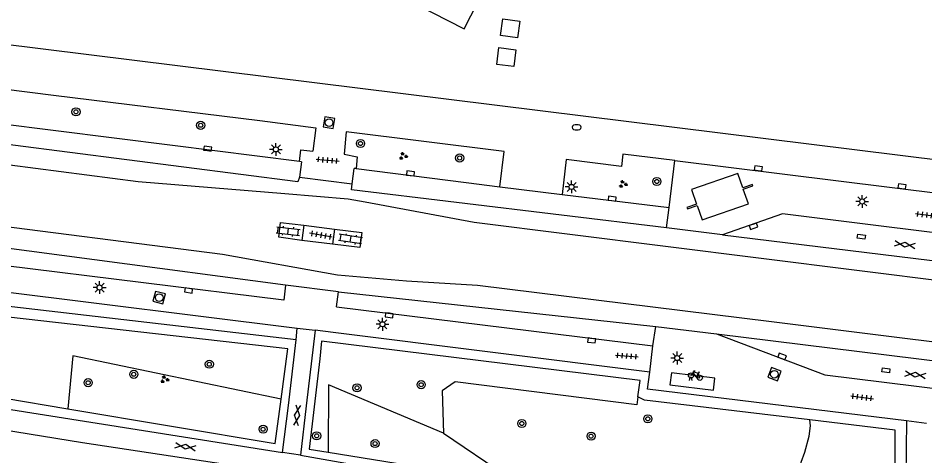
# Model space of a CAD drawing. Extents: x 131000 to 133014, y 396499 to 399001.
# Drawn here: x 132167.8 to 132256.6, y 396925.3 to 396968.2 of the extents above; entities that cross this region are included whole.
import ezdxf

# ---------------------------------------------------------------- set-up
doc = ezdxf.new("R2010")
doc.units = 0
for name, color, linetype in [('gg-bbg-abri', 7, 'Continuous'), ('gg-bbg-hoofdgebouw', 7, 'Continuous'), ('gg-knt-verharding', 7, 'Continuous'), ('gg-knt-verharding nz', 7, 'Continuous'), ('gg-kwrk-afval apart plaats', 7, 'Continuous'), ('gt-grn-groengrens', 7, 'Continuous'), ('gt-grn-groenlijn', 7, 'Continuous'), ('gt-grn-weggrens', 7, 'Continuous'), ('gt-symb-boom', 7, 'Continuous'), ('gt-symb-brandkraan', 7, 'Continuous'), ('gt-symb-fietsenrek', 7, 'Continuous'), ('gt-symb-gesloten verharding', 7, 'Continuous'), ('gt-symb-groenvak', 7, 'Continuous'), ('gt-symb-klinker verharding', 7, 'Continuous'), ('gt-symb-kolk', 7, 'Continuous'), ('gt-symb-kolk center center', 7, 'Continuous'), ('gt-symb-lichtmast', 7, 'Continuous'), ('gt-symb-rioolschacht', 7, 'Continuous'), ('gt-symb-tegel verharding', 7, 'Continuous')]:
    doc.layers.add(name, color=color, linetype=linetype)

# ---------------------------------------------------------------- blocks, each defined once
blk = doc.blocks.new('gt0-BOOM')
at = {"layer": 'gt-symb-boom'}
for radius in [0.4, 0.2]:
    blk.add_circle((0, 0), radius, dxfattribs=at)
blk = doc.blocks.new('gt0-GRVAK')
at = {"layer": 'gt-symb-groenvak'}
for p, q in [((-0.11, 0.189), (-0.228, 0.24)), ((-0.182, 0.153), (0.088, 0.153)), ((-0.091, 0.211), (-0.156, 0.322)), ((-0.047, 0.214), (-0.047, 0.393)), ((-0.004, 0.211), (0.061, 0.322)), ((0.015, 0.189), (0.133, 0.24)), ((0.262, -0.052), (0.197, 0.059)), ((0.305, -0.049), (0.305, 0.13)), ((0.349, -0.052), (0.414, 0.059)), ((-0.245, -0.228), (-0.363, -0.177)), ((-0.318, -0.264), (-0.047, -0.264)), ((-0.226, -0.206), (-0.291, -0.095)), ((-0.183, -0.203), (-0.183, -0.024)), ((-0.139, -0.206), (-0.074, -0.095)), ((-0.12, -0.228), (-0.002, -0.177)), ((0.243, -0.074), (0.125, -0.023)), ((0.17, -0.11), (0.441, -0.11)), ((0.368, -0.074), (0.486, -0.023))]:
    blk.add_line(p, q, dxfattribs=at)
blk = doc.blocks.new('gt0-BR')
at = {"layer": 'gt-symb-brandkraan'}
for centre, radius, start, end in [((-0.244, 0), 0.206, 107.56694, 252.43307), ((0.599, -2.664), 3, 106.89205, 107.56694), ((0, -0.691), 0.938, 73.10799, 106.89205), ((-0.599, -2.664), 3, 72.43309, 73.10799), ((0.244, 0), 0.206, 287.56695, 72.43309), ((0.599, 2.664), 3, 252.43307, 253.10797), ((0, 0.691), 0.938, 253.10797, 286.89206), ((-0.599, 2.664), 3, 286.89206, 287.56695)]:
    blk.add_arc(centre, radius, start, end, dxfattribs=at)
blk = doc.blocks.new('gt0-RS')
at = {"layer": 'gt-symb-rioolschacht'}
blk.add_lwpolyline([(-0.5, -0.5), (0.5, -0.5), (0.5, 0.5), (-0.5, 0.5)], close=True, dxfattribs=at)
blk.add_circle((0, 0), 0.375, dxfattribs=at)
blk = doc.blocks.new('gt0-LMAST')
at = {"layer": 'gt-symb-lichtmast'}
for p, q in [((-0.182, 0.173), (-0.447, 0.438)), ((-0.005, 0.246), (-0.005, 0.621)), ((0.172, 0.173), (0.437, 0.438)), ((-0.255, -0.004), (-0.63, -0.004)), ((-0.182, -0.181), (-0.447, -0.446)), ((-0.005, -0.254), (-0.005, -0.629)), ((0.437, -0.446), (0.172, -0.181)), ((0.245, -0.004), (0.62, -0.004))]:
    blk.add_line(p, q, dxfattribs=at)
blk.add_circle((-0.005, -0.004), 0.25, dxfattribs=at)
blk = doc.blocks.new('gt0-KOLK')
at = {"layer": 'gt-symb-kolk'}
blk.add_lwpolyline([(0, 0), (0.375, 0), (0.375, 0.4), (-0.375, 0.4), (-0.375, 0), (0, 0)], dxfattribs=at)
blk = doc.blocks.new('gt0-KOLKCC')
at = {"layer": 'gt-symb-kolk center center'}
blk.add_lwpolyline([(-0.375, 0.2), (0.375, 0.2), (0.375, -0.2), (-0.375, -0.2)], close=True, dxfattribs=at)
blk = doc.blocks.new('gt0-TEG1')
at = {"layer": 'gt-symb-tegel verharding'}
for p, q in [((-1.125, 0), (1.125, 0)), ((-0.9, -0.25), (-0.9, 0.25)), ((-0.45, -0.25), (-0.45, 0.25)), ((0, -0.25), (0, 0.25)), ((0.45, -0.25), (0.45, 0.25)), ((0.9, -0.25), (0.9, 0.25))]:
    blk.add_line(p, q, dxfattribs=at)
blk = doc.blocks.new('gt0-GESVH1')
at = {"layer": 'gt-symb-gesloten verharding'}
for p, q in [((-0.992, -0.261), (0.008, 0.239)), ((0.008, -0.261), (-0.992, 0.239)), ((0.008, 0.239), (1.008, -0.261)), ((1.008, 0.239), (0.008, -0.261))]:
    blk.add_line(p, q, dxfattribs=at)
blk = doc.blocks.new('gt0-FREK')
at = {"layer": 'gt-symb-fietsenrek'}
for p, q in [((0.259, 0.762), (0.294, 0.823)), ((0.54, 0.335), (0.259, 0.762)), ((0.294, 0.823), (0.767, 0.714)), ((0.767, 0.714), (0.54, 0.335)), ((0.757, 0.841), (0.866, 0.816)), ((0.767, 0.714), (0.84, 0.822)), ((0.895, 0.252), (0.767, 0.714))]:
    blk.add_line(p, q, dxfattribs=at)
for points in [[(0.294, 0.823), (0.36, 0.937), (0.452, 0.935)], [(-0.124, 0), (-0.047, 0.312), (0.053, 0.312), (0.12, 0)], [(0.036, 0.476), (0.228, 0.708), (0.259, 0.762)], [(0.54, 0.335), (0.555, 0.305), (0.895, 0.252)]]:
    blk.add_lwpolyline(points, dxfattribs=at)
for centre in [(0.036, 0.476), (0.895, 0.252)]:
    blk.add_circle(centre, 0.252, dxfattribs=at)
blk = doc.blocks.new('gt0-KL1')
at = {"layer": 'gt-symb-klinker verharding'}
for p, q in [((-1.15, 0.3), (1.15, 0.3)), ((-1, -0.3), (-1, 0.3)), ((-0.5, 0.3), (-0.5, 0.45)), ((0, -0.3), (0, 0.3)), ((0.5, 0.3), (0.5, 0.45)), ((1, -0.3), (1, 0.3)), ((-1.15, -0.3), (1.15, -0.3)), ((-0.5, -0.45), (-0.5, -0.3)), ((0.5, -0.45), (0.5, -0.3))]:
    blk.add_line(p, q, dxfattribs=at)

msp = doc.modelspace()

# ---------------------------------------------------------------- linework, layer by layer
at = {"layer": 'gg-bbg-abri'}
msp.add_lwpolyline([(132233.279, 396949.649), (132233.329, 396949.507), (132234.272, 396949.839), (132234.769, 396948.423), (132239.299, 396950.014), (132238.801, 396951.429), (132239.744, 396951.76), (132239.695, 396951.902), (132238.751, 396951.571), (132238.254, 396952.986), (132233.725, 396951.395), (132234.222, 396949.98), (132233.279, 396949.649)], dxfattribs=at)
at = {"layer": 'gg-bbg-hoofdgebouw'}
msp.add_lwpolyline([(132176.808, 396986.984), (132175.949, 396985.294), (132211.459, 396967.163), (132214.075, 396972.286), (132214.007, 396972.321)], dxfattribs=at)
at = {"layer": 'gg-knt-verharding'}
for p, q in [((132164.294, 396965.913), (132280.94, 396951.433)), ((132182.86, 396955.721), (132163.34, 396958.182)), ((132195.329, 396954.148), (132182.86, 396955.721)), ((132195.529, 396954.123), (132195.312, 396952.618)), ((132195.529, 396954.123), (132195.329, 396954.148)), ((132231.53, 396949.634), (132232.112, 396954.242)), ((132232.112, 396954.242), (132280.414, 396948.263)), ((132200.466, 396951.971), (132200.675, 396953.474)), ((132200.872, 396953.449), (132200.675, 396953.474)), ((132195.312, 396952.618), (132200.466, 396951.971)), ((132214.952, 396951.682), (132221.056, 396950.928)), ((132221.056, 396950.928), (132231.53, 396949.634)), ((132231.281, 396947.659), (132231.53, 396949.634)), ((132195.743, 396947.908), (132195.545, 396946.423)), ((132195.743, 396947.908), (132198.737, 396947.536)), ((132198.737, 396947.536), (132198.554, 396946.068)), ((132236.771, 396946.96), (132231.281, 396947.659)), ((132198.554, 396946.068), (132195.545, 396946.423)), ((132165.005, 396941.585), (132195.107, 396937.825)), ((132193.938, 396942.028), (132193.773, 396940.566)), ((132199.146, 396941.371), (132193.938, 396942.028)), ((132198.953, 396939.925), (132199.146, 396941.371)), ((132198.953, 396939.925), (132229.956, 396936.092)), ((132194.979, 396936.693), (132195.107, 396937.825)), ((132195.107, 396937.825), (132196.859, 396937.612)), ((132229.956, 396936.092), (132230.22, 396938)), ((132230.22, 396938), (132236.177, 396937.253)), ((132198.615, 396937.393), (132196.859, 396937.612)), ((132229.633, 396933.521), (132198.615, 396937.393)), ((132165.753, 396930.038), (132193.644, 396925.642)), ((132254.804, 396928.733), (132254.734, 396923.12)), ((132256.772, 396928.491), (132254.804, 396928.733)), ((132174.073, 396926.637), (132193.474, 396923.675))]:
    msp.add_line(p, q, dxfattribs=at)
for points in [[(132118.369, 396965.707), (132118.57, 396967.25), (132150.804, 396963.242), (132171.225, 396960.641), (132191.43, 396958.155), (132196.933, 396957.46), (132196.621, 396955.172)], [(132214.952, 396951.682), (132215.366, 396955.132), (132199.893, 396957.073), (132199.695, 396954.861)], [(132195.329, 396954.148), (132195.453, 396955.279), (132196.621, 396955.172)], [(132199.695, 396954.861), (132200.968, 396954.624), (132200.872, 396953.449)], [(132232.112, 396954.242), (132227.012, 396954.874), (132226.873, 396953.67)], [(132226.873, 396953.67), (132221.461, 396954.359), (132221.056, 396950.928)], [(132200.872, 396953.449), (132211.65, 396952.09), (132214.952, 396951.682)], [(132265.402, 396946.179), (132242.654, 396949.009), (132236.771, 396946.96)], [(132195.545, 396946.423), (132193.305, 396946.725), (132193.456, 396948.184), (132195.743, 396947.908)], [(132198.737, 396947.536), (132201.415, 396947.188), (132201.225, 396945.728), (132198.554, 396946.068)], [(132193.773, 396940.566), (132152.49, 396945.67), (132141.441, 396946.807)], [(132196.859, 396937.612), (132195.982, 396930.203), (132195.43, 396925.369)], [(132236.177, 396937.253), (132246.804, 396933.247), (132270.567, 396930.316), (132276.247, 396932.347)], [(132193.644, 396925.642), (132194.252, 396930.256), (132194.979, 396936.693)], [(132254.804, 396928.733), (132229.432, 396931.854), (132229.633, 396933.521)], [(132137.849, 396933.182), (132154.517, 396929.792), (132174.073, 396926.637)], [(132195.43, 396925.369), (132203.936, 396923.873), (132209.374, 396922.781)]]:
    msp.add_lwpolyline(points, dxfattribs=at)
at = {"layer": 'gg-knt-verharding nz'}
for p, q in [((132236.771, 396946.96), (132279.736, 396941.691)), ((132236.177, 396937.253), (132276.247, 396932.347))]:
    msp.add_line(p, q, dxfattribs=at)
for points in [[(132119.774, 396961.749), (132139.1, 396957.545), (132154.318, 396955.472), (132179.514, 396952.178), (132193.884, 396951.011), (132200.088, 396950.481), (132201.752, 396950.207), (132212.419, 396948.205), (132259.292, 396942.344), (132279.435, 396939.801)], [(132195.312, 396952.618), (132195.157, 396952.15), (132139.277, 396959.332), (132132.95, 396960.693)], [(132231.281, 396947.659), (132200.423, 396951.38), (132200.466, 396951.971)], [(132278.489, 396933.854), (132270.095, 396934.888), (132241.554, 396938.434), (132212.747, 396941.99), (132205.808, 396942.432), (132199.042, 396943.029), (132187.78, 396945.046), (132161.719, 396948.372), (132138.44, 396950.788), (132127.438, 396951.34), (132123.299, 396951.437), (132120.291, 396951.146), (132118.269, 396950.664)], [(132193.938, 396942.028), (132156.475, 396947.007), (132133.759, 396949.39)], [(132231.755, 396933.457), (132231.623, 396932.275), (132235.883, 396931.757), (132236.026, 396932.937), (132231.755, 396933.457)]]:
    msp.add_lwpolyline(points, dxfattribs=at)
at = {"layer": 'gg-kwrk-afval apart plaats'}
for points in [[(132216.906, 396967.912), (132216.679, 396966.266), (132215.015, 396966.488), (132215.231, 396968.141), (132216.906, 396967.912)], [(132216.53, 396965.104), (132216.315, 396963.462), (132214.649, 396963.664), (132214.86, 396965.331), (132216.53, 396965.104)]]:
    msp.add_lwpolyline(points, dxfattribs=at)
at = {"layer": 'gt-grn-groengrens'}
for points in [[(132193.514, 396930.865), (132194.174, 396935.812), (132166.793, 396938.911), (132165.96, 396931.323)], [(132228.477, 396931.11), (132228.7, 396932.701), (132197.463, 396936.551), (132197.301, 396934.834), (132196.263, 396925.984), (132198.124, 396925.682)], [(132193.514, 396930.865), (132173.119, 396935.107), (132172.622, 396929.926)], [(132228.477, 396931.11), (132228.365, 396930.312), (132210.558, 396932.557), (132209.286, 396931.696), (132209.429, 396927.533)], [(132209.429, 396927.533), (132198.168, 396932.262), (132198.124, 396925.682)], [(132165.96, 396931.323), (132166.449, 396930.962), (132172.622, 396929.926)], [(132172.622, 396929.926), (132192.934, 396926.516), (132193.514, 396930.865)], [(132245.332, 396928.845), (132229.119, 396930.764), (132228.477, 396931.11)], [(132222.96, 396917.775), (132223.103, 396917.686), (132226.247, 396914.671), (132227.706, 396913.245), (132231.725, 396909.453), (132233.67, 396907.735), (132237.462, 396906.082), (132239.44, 396905.336), (132241.482, 396904.72), (132254.545, 396900.539), (132255.42, 396900.247), (132253.573, 396917.2), (132253.702, 396923.845), (132253.702, 396927.832), (132245.332, 396928.845)], [(132223.735, 396923.614), (132225.213, 396923.658), (132232.425, 396923.527), (132232.926, 396923.136), (132233.804, 396922.901), (132234.807, 396922.861), (132235.643, 396922.626), (132236.479, 396921.999), (132237.147, 396921.137), (132238.443, 396919.531), (132239.028, 396919.021), (132240.115, 396918.786), (132241.118, 396918.708), (132242.873, 396918.943), (132243.709, 396919.257), (132244.712, 396919.923), (132245.005, 396921.412), (132244.378, 396923.527), (132244.461, 396924.703), (132244.838, 396925.683), (132245.256, 396927.25), (132245.381, 396928.269), (132245.332, 396928.845)], [(132209.429, 396927.533), (132215.599, 396923.371), (132223.735, 396923.614)], [(132198.124, 396925.682), (132210.429, 396923.683), (132213.865, 396922.451), (132218.402, 396920.603), (132222.96, 396917.775)]]:
    msp.add_lwpolyline(points, dxfattribs=at)
at = {"layer": 'gt-grn-groenlijn'}
msp.add_line((132194.979, 396936.693), (132165.55, 396940.088), dxfattribs=at)
at = {"layer": 'gt-grn-weggrens'}
for p, q in [((132199.146, 396941.371), (132230.22, 396938)), ((132229.633, 396933.521), (132229.956, 396936.092)), ((132195.43, 396925.369), (132193.644, 396925.642))]:
    msp.add_line(p, q, dxfattribs=at)

# ---------------------------------------------------------------- block references
at = {"layer": 'gt-symb-boom'}
for p in [(132173.415, 396959.015), (132185.636, 396957.701), (132201.293, 396955.917), (132211.007, 396954.497), (132186.478, 396934.291), (132179.082, 396933.307), (132174.608, 396932.478), (132200.962, 396931.98), (132207.244, 396932.285), (132217.109, 396928.482), (132229.452, 396928.941), (132191.755, 396927.924), (132197.008, 396927.279), (132223.892, 396927.246), (132202.727, 396926.519)]:
    msp.add_blockref('gt0-BOOM', p, dxfattribs=at)
at = {"layer": 'gt-symb-boom', "rotation": 90}
msp.add_blockref('gt0-BOOM', (132230.332, 396952.196), dxfattribs=at)
at = {"layer": 'gt-symb-brandkraan'}
msp.add_blockref('gt0-BR', (132222.478, 396957.498), dxfattribs=at)
at = {"layer": 'gt-symb-fietsenrek'}
msp.add_blockref('gt0-FREK', (132233.645, 396932.713), dxfattribs=at)
at = {"layer": 'gt-symb-gesloten verharding'}
for p, rotation in [((132254.63, 396946.012), -7.004259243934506), ((132255.653, 396933.268), -7.004259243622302), ((132195.098, 396929.292), -96.606034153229), ((132184.134, 396926.221), -8.45426172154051)]:
    msp.add_blockref('gt0-GESVH1', p, dxfattribs=dict(at, rotation=rotation))
at = {"layer": 'gt-symb-groenvak'}
for p in [(132205.471, 396954.68), (132227.017, 396951.928), (132182.092, 396932.807)]:
    msp.add_blockref('gt0-GRVAK', p, dxfattribs=at)
at = {"layer": 'gt-symb-klinker verharding'}
for p, rotation in [((132194.204, 396947.321), -6.719879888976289), ((132200.31, 396946.55), 171.3757712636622)]:
    msp.add_blockref('gt0-KL1', p, dxfattribs=dict(at, rotation=rotation))
at = {"layer": 'gt-symb-kolk'}
for p, rotation in [((132186.294, 396955.213), -6.890548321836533), ((132240.249, 396953.273), -7.238726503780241), ((132206.17, 396952.782), -6.776782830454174), ((132254.334, 396951.519), -7.068140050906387), ((132225.932, 396950.322), -7.530253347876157), ((132239.743, 396947.995), -160.26095320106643), ((132184.475, 396941.712), 171.89420641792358), ((132204.125, 396939.281), 173.16632765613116), ((132223.97, 396936.825), 173.6851155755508), ((132242.536, 396934.865), -20.663302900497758)]:
    msp.add_blockref('gt0-KOLK', p, dxfattribs=dict(at, rotation=rotation))
at = {"layer": 'gt-symb-kolk center center'}
for p, rotation in [((132250.373, 396946.793), -7.587069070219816), ((132252.775, 396933.7), -8.10579358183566)]:
    msp.add_blockref('gt0-KOLKCC', p, dxfattribs=dict(at, rotation=rotation))
at = {"layer": 'gt-symb-lichtmast'}
for p in [(132193.017, 396955.339), (132221.981, 396951.665), (132250.459, 396950.239), (132175.742, 396941.807), (132203.451, 396938.206), (132232.336, 396934.902)]:
    msp.add_blockref('gt0-LMAST', p, dxfattribs=at)
at = {"layer": 'gt-symb-rioolschacht'}
for p, rotation in [((132198.216, 396957.955), -9.029198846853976), ((132181.573, 396940.812), 165.51896562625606), ((132241.859, 396933.312), 68.64562263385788)]:
    msp.add_blockref('gt0-RS', p, dxfattribs=dict(at, rotation=rotation))
at = {"layer": 'gt-symb-tegel verharding'}
for p, rotation in [((132198.076, 396954.28), -4.530520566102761), ((132256.804, 396948.904), -7.068140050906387), ((132197.416, 396946.935), 169.5669752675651), ((132227.395, 396935.094), -4.35915162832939), ((132250.448, 396931.053), -7.011249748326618)]:
    msp.add_blockref('gt0-TEG1', p, dxfattribs=dict(at, rotation=rotation))

doc.saveas('drawing.dxf')
